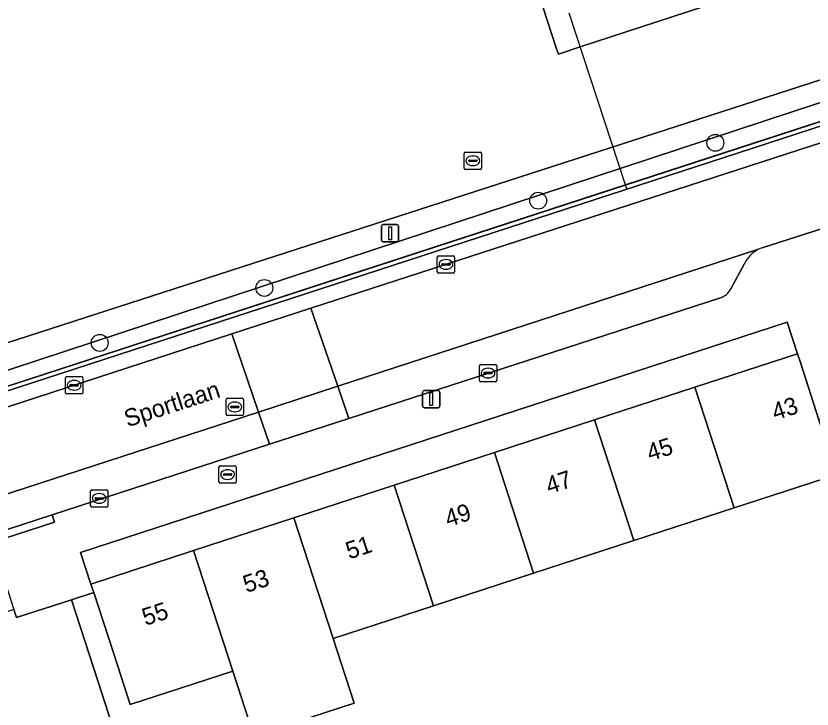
# Model space of a CAD drawing. Extents: x 158086 to 159499, y 382904 to 383981.
# Drawn here: x 159301.76 to 159347.82, y 383002.07 to 383042.18 of the extents above; entities that cross this region are included whole.
import ezdxf

# ---------------------------------------------------------------- set-up
doc = ezdxf.new("R2010")
doc.units = 0
for name, color, linetype in [('IMGEO_Boom', 7, 'Continuous'), ('IMGEO_Brandkraan', 7, 'Continuous'), ('IMGEO_Erf', 7, 'Continuous'), ('IMGEO_Groenvoorziening', 7, 'Continuous'), ('IMGEO_Haag', 7, 'Continuous'), ('IMGEO_Hek', 7, 'Continuous'), ('IMGEO_Kolk', 7, 'Continuous'), ('IMGEO_Lichtmast', 7, 'Continuous'), ('IMGEO_Openbare_ruimte_label', 7, 'Continuous'), ('IMGEO_Pand', 7, 'Continuous'), ('IMGEO_Pand_nummerreeks', 7, 'Continuous'), ('IMGEO_Parkeervlak_open', 7, 'Continuous'), ('IMGEO_Rijbaan_lokaal_open', 7, 'Continuous'), ('IMGEO_Rioolput', 7, 'Continuous'), ('IMGEO_Voetpad_open', 7, 'Continuous'), ('IMGEO_Waterleidingput', 7, 'Continuous')]:
    doc.layers.add(name, color=color, linetype=linetype)

msp = doc.modelspace()

# ---------------------------------------------------------------- linework, layer by layer
at = {"layer": 'IMGEO_Boom'}
for centre in [(159342.229, 383034.835), (159331.975, 383031.489), (159316.135, 383026.437), (159306.61, 383023.257)]:
    msp.add_circle(centre, 0.489, dxfattribs=at)
at = {"layer": 'IMGEO_Brandkraan'}
for p, q in [((159313.585, 383016.141), (159314.437, 383016.141)), ((159313.51, 383015.215), (159313.51, 383016.067)), ((159313.812, 383015.684), (159314.21, 383015.684)), ((159313.998, 383015.921), (159314.023, 383015.921)), ((159314.511, 383016.067), (159314.511, 383015.215)), ((159313.769, 383015.635), (159313.769, 383015.647)), ((159314.207, 383015.598), (159313.809, 383015.598)), ((159314.021, 383015.361), (159313.996, 383015.361)), ((159314.253, 383015.647), (159314.253, 383015.635)), ((159314.437, 383015.141), (159313.585, 383015.141))]:
    msp.add_line(p, q, dxfattribs=at)
for points in [[(159313.585, 383016.141), (159314.437, 383016.141)], [(159313.51, 383015.215), (159313.51, 383016.067)], [(159314.511, 383016.067), (159314.511, 383015.215)], [(159314.437, 383015.141), (159313.585, 383015.141)]]:
    msp.add_lwpolyline(points, dxfattribs=at)
for centre, radius, start, end in [((159313.587, 383016.065), 0.0765, 91.552, 178.448), ((159313.587, 383016.065), 0.0765, 91.552, 178.448), ((159314.435, 383016.065), 0.0765, 1.552, 88.448), ((159314.435, 383016.065), 0.0765, 1.552, 88.448), ((159313.809, 383015.644), 0.0403, 85.8775, 175.7526), ((159314.214, 383015.646), 0.0386, 1.7309, 96.639), ((159313.587, 383015.217), 0.0765, 181.552, 268.448), ((159313.587, 383015.217), 0.0765, 181.552, 268.448), ((159313.806, 383015.634), 0.0366, 178.938, 274.7102), ((159314.21, 383015.641), 0.043, 264.8664, 352.4533), ((159314.435, 383015.217), 0.0765, 271.552, 358.448), ((159314.435, 383015.217), 0.0765, 271.552, 358.448)]:
    msp.add_arc(centre, radius, start, end, dxfattribs=at)
for centre, major_axis, ratio, start_param, end_param in [((159313.997, 383015.641), (-0.387, 0.002), 0.722429, 4.712389, 7.853982), ((159314.022, 383015.641), (-0.39, 0.002), 0.717154, 1.570796, 4.712389)]:
    msp.add_ellipse(centre, major_axis=major_axis, ratio=ratio, start_param=start_param, end_param=end_param, dxfattribs=at)
at = {"layer": 'IMGEO_Erf'}
msp.add_lwpolyline([(159341.04, 383020.694), (159346.978, 383022.63), (159346.378, 383024.461), (159305.506, 383011.139), (159306.105, 383009.303), (159312.042, 383011.239), (159317.842, 383013.13), (159323.642, 383015.021), (159329.441, 383016.912), (159335.24, 383018.803)], close=True, dxfattribs=at)
msp.add_lwpolyline([(159349.255, 383015.652), (159343.315, 383013.715), (159337.515, 383011.824), (159331.716, 383009.933), (159325.917, 383008.042), (159320.117, 383006.151), (159321.332, 383002.417), (159315.53, 383000.529), (159314.316, 383004.26), (159308.38, 383002.325), (159307.655, 383004.549), (159306.264, 383008.814), (159304.972, 383008.394), (159306.518, 383003.64), (159307.702, 383000), (159308.374, 382997.933), (159305.207, 382996.903), (159304.746, 382998.32), (159304.009, 382998.08), (159304.799, 382995.656), (159299.588, 382993.958)], dxfattribs=at)
at = {"layer": 'IMGEO_Groenvoorziening'}
for points in [[(159394.591, 383061.6), (159382.08, 383100.028), (159376.442, 383117.825), (159376.239, 383117.76), (159377.099, 383115.09), (159382.015, 383099.425), (159394.354, 383061.521), (159394.742, 383059.92), (159394.852, 383058.864), (159394.851, 383057.802), (159394.74, 383056.747), (159394.518, 383055.708), (159394.189, 383054.699), (159393.757, 383053.729), (159392.761, 383052.242), (159392.064, 383051.469), (159391.291, 383050.772), (159390.448, 383050.16), (159389.547, 383049.64), (159388.596, 383049.216), (159285.231, 383015.529), (159284.949, 383016.331), (159234.68, 383000)], [(159346.12, 383044.24), (159337.011, 383041.245), (159334.414, 383040.391), (159333.144, 383039.973), (159333.023, 383040.342), (159314.767, 383096.483)], [(159262.51, 383080.083), (159284.422, 383017.829), (159391.668, 383052.529)], [(159390.174, 383050.984), (159291.731, 383018.535), (159284.949, 383016.331), (159285.231, 383015.529), (159388.596, 383049.216)], [(159238.374, 383000), (159388.686, 383048.983)]]:
    msp.add_lwpolyline(points, dxfattribs=at)
msp.add_lwpolyline([(159284.422, 383017.829), (159284.949, 383016.331), (159291.731, 383018.535), (159390.174, 383050.984), (159391.668, 383052.529)], close=True, dxfattribs=at)
at = {"layer": 'IMGEO_Haag'}
for points in [[(159394.591, 383061.6), (159382.08, 383100.028), (159376.442, 383117.825), (159376.239, 383117.76), (159377.099, 383115.09), (159382.015, 383099.425), (159394.354, 383061.521), (159394.742, 383059.92), (159394.852, 383058.864), (159394.851, 383057.802), (159394.74, 383056.747), (159394.518, 383055.708), (159394.189, 383054.699), (159393.757, 383053.729), (159392.761, 383052.242), (159392.064, 383051.469), (159391.291, 383050.772), (159390.448, 383050.16), (159389.547, 383049.64), (159388.596, 383049.216), (159285.231, 383015.529), (159284.949, 383016.331), (159234.68, 383000)], [(159390.174, 383050.984), (159291.731, 383018.535), (159284.949, 383016.331), (159285.231, 383015.529), (159388.596, 383049.216)], [(159238.374, 383000), (159388.686, 383048.983)]]:
    msp.add_lwpolyline(points, dxfattribs=at)
at = {"layer": 'IMGEO_Hek'}
for points in [[(159377.099, 383115.09), (159382.015, 383099.425), (159394.354, 383061.521), (159394.742, 383059.92), (159394.852, 383058.864), (159394.851, 383057.802), (159394.74, 383056.747), (159394.518, 383055.708), (159394.189, 383054.699), (159393.757, 383053.729), (159392.761, 383052.242), (159392.064, 383051.469), (159391.291, 383050.772), (159390.448, 383050.16), (159389.547, 383049.64), (159388.596, 383049.216), (159337.033, 383032.412), (159285.231, 383015.529)], [(159337.111, 383032.176), (159337.033, 383032.412), (159333.777, 383042.332)]]:
    msp.add_lwpolyline(points, dxfattribs=at)
at = {"layer": 'IMGEO_Kolk'}
for p, q in [((159326.142, 383027.374), (159326.142, 383028.226)), ((159326.217, 383028.3), (159327.069, 383028.3)), ((159327.143, 383028.226), (159327.143, 383027.374)), ((159326.401, 383027.794), (159326.401, 383027.806)), ((159326.839, 383027.757), (159326.441, 383027.757)), ((159326.444, 383027.843), (159326.842, 383027.843)), ((159326.63, 383028.08), (159326.655, 383028.08)), ((159326.885, 383027.806), (159326.885, 383027.794)), ((159327.069, 383027.3), (159326.217, 383027.3)), ((159326.653, 383027.52), (159326.628, 383027.52)), ((159328.576, 383021.087), (159328.576, 383021.939)), ((159328.651, 383022.013), (159329.503, 383022.013)), ((159329.064, 383021.793), (159329.089, 383021.793)), ((159329.577, 383021.939), (159329.577, 383021.087)), ((159304.627, 383020.379), (159304.627, 383021.231)), ((159304.702, 383021.305), (159305.554, 383021.305)), ((159305.628, 383021.231), (159305.628, 383020.379)), ((159328.835, 383021.507), (159328.835, 383021.519)), ((159329.273, 383021.47), (159328.875, 383021.47)), ((159328.878, 383021.556), (159329.276, 383021.556)), ((159329.087, 383021.233), (159329.062, 383021.233)), ((159329.319, 383021.519), (159329.319, 383021.507)), ((159304.886, 383020.799), (159304.886, 383020.811)), ((159305.324, 383020.762), (159304.926, 383020.762)), ((159304.929, 383020.848), (159305.327, 383020.848)), ((159305.115, 383021.085), (159305.14, 383021.085)), ((159305.37, 383020.811), (159305.37, 383020.799)), ((159329.503, 383021.013), (159328.651, 383021.013)), ((159305.554, 383020.305), (159304.702, 383020.305)), ((159305.138, 383020.525), (159305.113, 383020.525)), ((159306.159, 383014.758), (159307.011, 383014.758)), ((159306.084, 383013.832), (159306.084, 383014.684)), ((159306.386, 383014.301), (159306.784, 383014.301)), ((159306.572, 383014.538), (159306.597, 383014.538)), ((159307.085, 383014.684), (159307.085, 383013.832)), ((159306.343, 383014.252), (159306.343, 383014.264)), ((159306.781, 383014.215), (159306.383, 383014.215)), ((159306.595, 383013.978), (159306.57, 383013.978)), ((159306.827, 383014.264), (159306.827, 383014.252)), ((159307.011, 383013.758), (159306.159, 383013.758))]:
    msp.add_line(p, q, dxfattribs=at)
for points in [[(159326.142, 383027.374), (159326.142, 383028.226)], [(159326.217, 383028.3), (159327.069, 383028.3)], [(159327.143, 383028.226), (159327.143, 383027.374)], [(159327.069, 383027.3), (159326.217, 383027.3)], [(159328.576, 383021.087), (159328.576, 383021.939)], [(159328.651, 383022.013), (159329.503, 383022.013)], [(159329.577, 383021.939), (159329.577, 383021.087)], [(159304.627, 383020.379), (159304.627, 383021.231)], [(159304.702, 383021.305), (159305.554, 383021.305)], [(159305.628, 383021.231), (159305.628, 383020.379)], [(159329.503, 383021.013), (159328.651, 383021.013)], [(159305.554, 383020.305), (159304.702, 383020.305)], [(159306.159, 383014.758), (159307.011, 383014.758)], [(159306.084, 383013.832), (159306.084, 383014.684)], [(159307.085, 383014.684), (159307.085, 383013.832)], [(159307.011, 383013.758), (159306.159, 383013.758)]]:
    msp.add_lwpolyline(points, dxfattribs=at)
for centre, radius, start, end in [((159326.219, 383028.224), 0.0765, 91.552, 178.448), ((159326.219, 383028.224), 0.0765, 91.552, 178.448), ((159327.067, 383028.224), 0.0765, 1.552, 88.448), ((159327.067, 383028.224), 0.0765, 1.552, 88.448), ((159326.441, 383027.803), 0.0403, 85.8775, 175.7526), ((159326.438, 383027.793), 0.0366, 178.938, 274.7102), ((159326.842, 383027.8), 0.043, 264.8664, 352.4533), ((159326.846, 383027.805), 0.0386, 1.7309, 96.639), ((159326.219, 383027.376), 0.0765, 181.552, 268.448), ((159326.219, 383027.376), 0.0765, 181.552, 268.448), ((159327.067, 383027.376), 0.0765, 271.552, 358.448), ((159327.067, 383027.376), 0.0765, 271.552, 358.448), ((159328.653, 383021.937), 0.0765, 91.552, 178.448), ((159328.653, 383021.937), 0.0765, 91.552, 178.448), ((159329.501, 383021.937), 0.0765, 1.552, 88.448), ((159329.501, 383021.937), 0.0765, 1.552, 88.448), ((159304.704, 383021.229), 0.0765, 91.552, 178.448), ((159304.704, 383021.229), 0.0765, 91.552, 178.448), ((159305.552, 383021.229), 0.0765, 1.552, 88.448), ((159305.552, 383021.229), 0.0765, 1.552, 88.448), ((159328.875, 383021.516), 0.0403, 85.8775, 175.7526), ((159328.872, 383021.506), 0.0366, 178.938, 274.7102), ((159329.276, 383021.513), 0.043, 264.8664, 352.4533), ((159329.28, 383021.518), 0.0386, 1.7309, 96.639), ((159304.926, 383020.808), 0.0403, 85.8775, 175.7526), ((159304.923, 383020.798), 0.0366, 178.938, 274.7102), ((159305.327, 383020.805), 0.043, 264.8664, 352.4533), ((159305.331, 383020.81), 0.0386, 1.7309, 96.639), ((159328.653, 383021.089), 0.0765, 181.552, 268.448), ((159328.653, 383021.089), 0.0765, 181.552, 268.448), ((159329.501, 383021.089), 0.0765, 271.552, 358.448), ((159329.501, 383021.089), 0.0765, 271.552, 358.448), ((159304.704, 383020.381), 0.0765, 181.552, 268.448), ((159304.704, 383020.381), 0.0765, 181.552, 268.448), ((159305.552, 383020.381), 0.0765, 271.552, 358.448), ((159305.552, 383020.381), 0.0765, 271.552, 358.448), ((159306.161, 383014.682), 0.0765, 91.552, 178.448), ((159306.161, 383014.682), 0.0765, 91.552, 178.448), ((159307.009, 383014.682), 0.0765, 1.552, 88.448), ((159307.009, 383014.682), 0.0765, 1.552, 88.448), ((159306.383, 383014.261), 0.0403, 85.8775, 175.7526), ((159306.788, 383014.263), 0.0386, 1.7309, 96.639), ((159306.161, 383013.834), 0.0765, 181.552, 268.448), ((159306.161, 383013.834), 0.0765, 181.552, 268.448), ((159306.38, 383014.251), 0.0366, 178.938, 274.7102), ((159306.784, 383014.258), 0.043, 264.8664, 352.4533), ((159307.009, 383013.834), 0.0765, 271.552, 358.448), ((159307.009, 383013.834), 0.0765, 271.552, 358.448)]:
    msp.add_arc(centre, radius, start, end, dxfattribs=at)
for centre, major_axis, ratio, start_param, end_param in [((159326.629, 383027.8), (-0.387, 0.002), 0.722429, 4.712389, 7.853982), ((159326.654, 383027.8), (-0.39, 0.002), 0.717154, 1.570796, 4.712389), ((159329.063, 383021.513), (-0.387, 0.002), 0.722429, 4.712389, 7.853982), ((159329.088, 383021.513), (-0.39, 0.002), 0.717154, 1.570796, 4.712389), ((159305.114, 383020.805), (-0.387, 0.002), 0.722429, 4.712389, 7.853982), ((159305.139, 383020.805), (-0.39, 0.002), 0.717154, 1.570796, 4.712389), ((159306.571, 383014.258), (-0.387, 0.002), 0.722429, 4.712389, 7.853982), ((159306.596, 383014.258), (-0.39, 0.002), 0.717154, 1.570796, 4.712389)]:
    msp.add_ellipse(centre, major_axis=major_axis, ratio=ratio, start_param=start_param, end_param=end_param, dxfattribs=at)
at = {"layer": 'IMGEO_Lichtmast'}
for p, q in [((159322.912, 383029.208), (159322.912, 383030.008)), ((159322.912, 383030.008), (159322.912, 383029.208)), ((159323.012, 383030.108), (159323.802, 383030.108)), ((159323.802, 383030.108), (159323.012, 383030.108)), ((159323.902, 383030.008), (159323.902, 383029.208)), ((159323.902, 383029.208), (159323.902, 383030.008)), ((159323.802, 383029.108), (159323.012, 383029.108)), ((159323.012, 383029.108), (159323.802, 383029.108)), ((159325.294, 383019.605), (159325.294, 383020.405)), ((159325.294, 383020.405), (159325.294, 383019.605)), ((159325.394, 383020.505), (159326.184, 383020.505)), ((159326.184, 383020.505), (159325.394, 383020.505)), ((159326.284, 383020.405), (159326.284, 383019.605)), ((159326.284, 383019.605), (159326.284, 383020.405)), ((159326.184, 383019.505), (159325.394, 383019.505)), ((159325.394, 383019.505), (159326.184, 383019.505))]:
    msp.add_line(p, q, dxfattribs=at)
for points in [[(159323.332, 383029.983), (159323.482, 383029.983), (159323.482, 383029.233), (159323.332, 383029.233), (159323.332, 383029.983)], [(159325.714, 383020.38), (159325.864, 383020.38), (159325.864, 383019.63), (159325.714, 383019.63), (159325.714, 383020.38)]]:
    msp.add_lwpolyline(points, dxfattribs=at)
for centre, start, end in [((159323.012, 383030.008), 90, 180), ((159323.012, 383030.008), 90, 180), ((159323.802, 383030.008), 0, 90), ((159323.802, 383030.008), 360, 90), ((159323.012, 383029.208), 180, 270), ((159323.012, 383029.208), 180, 270), ((159323.802, 383029.208), 270, 0), ((159323.802, 383029.208), 270, 0), ((159325.394, 383020.405), 90, 180), ((159325.394, 383020.405), 90, 180), ((159326.184, 383020.405), 0, 90), ((159326.184, 383020.405), 360, 90), ((159325.394, 383019.605), 180, 270), ((159325.394, 383019.605), 180, 270), ((159326.184, 383019.605), 270, 0), ((159326.184, 383019.605), 270, 0)]:
    msp.add_arc(centre, 0.1, start, end, dxfattribs=at)
at = {"layer": 'IMGEO_Pand'}
for points in [[(159348.223, 383018.815), (159347.146, 383022.117), (159346.978, 383022.63), (159341.04, 383020.694), (159343.315, 383013.715), (159349.255, 383015.652)], [(159341.04, 383020.694), (159335.24, 383018.803), (159337.515, 383011.824), (159343.315, 383013.715)], [(159329.441, 383016.912), (159331.716, 383009.933), (159337.515, 383011.824), (159335.24, 383018.803)], [(159329.441, 383016.912), (159323.642, 383015.021), (159325.917, 383008.042), (159331.716, 383009.933)], [(159317.842, 383013.13), (159320.117, 383006.151), (159325.917, 383008.042), (159323.642, 383015.021)], [(159317.842, 383013.13), (159312.042, 383011.239), (159314.316, 383004.26), (159315.53, 383000.529), (159321.332, 383002.417), (159320.117, 383006.151)], [(159312.042, 383011.239), (159306.105, 383009.303), (159306.264, 383008.814), (159307.655, 383004.549), (159308.38, 383002.325), (159314.316, 383004.26)], [(159295.698, 383005.9), (159297.619, 383000), (159297.964, 382998.943), (159299.588, 382993.958), (159304.799, 382995.656), (159304.009, 382998.08), (159304.746, 382998.32), (159305.207, 382996.903), (159308.374, 382997.933), (159307.702, 383000), (159306.518, 383003.64), (159304.972, 383008.394), (159301.805, 383007.364), (159301.65, 383007.839)]]:
    msp.add_lwpolyline(points, close=True, dxfattribs=at)
at = {"layer": 'IMGEO_Parkeervlak_open'}
for points in [[(159344.731, 383028.678), (159320.388, 383020.749), (159321.028, 383018.886), (159342.52, 383025.873)], [(159343.124, 383026.382), (159343.895, 383027.819)]]:
    msp.add_lwpolyline(points, dxfattribs=at)
for points in [[(159321.028, 383018.886), (159320.388, 383020.749), (159315.79, 383019.254), (159316.424, 383017.39)], [(159300.225, 383012.124), (159303.854, 383013.303), (159316.424, 383017.39), (159315.79, 383019.254), (159270.641, 383004.568), (159271.253, 383002.704), (159299.088, 383011.754)]]:
    msp.add_lwpolyline(points, close=True, dxfattribs=at)
for centre, radius, start, end in [((159345.529, 383027.065), 1.799, 116.3222, 155.2326), ((159342.189, 383026.878), 1.058, 288.2068, 332.0359)]:
    msp.add_arc(centre, radius, start, end, dxfattribs=at)
at = {"layer": 'IMGEO_Rijbaan_lokaal_open'}
for points in [[(159392.011, 383049.031), (159388.987, 383048.048), (159362.19, 383039.334), (159357.609, 383037.846), (159318.834, 383025.268), (159320.388, 383020.749), (159344.731, 383028.678)], [(159344.931, 383028.763), (159348.487, 383029.908), (159352.587, 383031.228), (159361.766, 383034.2), (159364.581, 383035.112), (159373.781, 383038.118), (159377.578, 383039.358), (159388.082, 383042.789), (159388.388, 383042.889), (159390.481, 383043.56), (159390.777, 383043.641), (159401.403, 383046.995)]]:
    msp.add_lwpolyline(points, dxfattribs=at)
for points in [[(159314.249, 383023.78), (159315.79, 383019.254), (159320.388, 383020.749), (159318.834, 383025.268)], [(159269.156, 383009.09), (159270.641, 383004.568), (159315.79, 383019.254), (159314.249, 383023.78)]]:
    msp.add_lwpolyline(points, close=True, dxfattribs=at)
msp.add_arc((159345.469, 383027.218), 1.636, 109.2172, 116.8338, dxfattribs=at)
at = {"layer": 'IMGEO_Rioolput'}
for p, q in [((159313.925, 383019.126), (159313.925, 383019.978)), ((159314, 383020.052), (159314.852, 383020.052)), ((159314.413, 383019.832), (159314.438, 383019.832)), ((159314.926, 383019.978), (159314.926, 383019.126)), ((159314.184, 383019.546), (159314.184, 383019.558)), ((159314.622, 383019.509), (159314.224, 383019.509)), ((159314.227, 383019.595), (159314.625, 383019.595)), ((159314.668, 383019.558), (159314.668, 383019.546)), ((159314.852, 383019.052), (159314, 383019.052)), ((159314.436, 383019.272), (159314.411, 383019.272))]:
    msp.add_line(p, q, dxfattribs=at)
for points in [[(159313.925, 383019.126), (159313.925, 383019.978)], [(159314, 383020.052), (159314.852, 383020.052)], [(159314.926, 383019.978), (159314.926, 383019.126)], [(159314.852, 383019.052), (159314, 383019.052)]]:
    msp.add_lwpolyline(points, dxfattribs=at)
for centre, radius, start, end in [((159314.002, 383019.976), 0.0765, 91.552, 178.448), ((159314.002, 383019.976), 0.0765, 91.552, 178.448), ((159314.85, 383019.976), 0.0765, 1.552, 88.448), ((159314.85, 383019.976), 0.0765, 1.552, 88.448), ((159314.224, 383019.555), 0.0403, 85.8775, 175.7526), ((159314.221, 383019.545), 0.0366, 178.938, 274.7102), ((159314.625, 383019.552), 0.043, 264.8664, 352.4533), ((159314.629, 383019.557), 0.0386, 1.7309, 96.639), ((159314.002, 383019.128), 0.0765, 181.552, 268.448), ((159314.002, 383019.128), 0.0765, 181.552, 268.448), ((159314.85, 383019.128), 0.0765, 271.552, 358.448), ((159314.85, 383019.128), 0.0765, 271.552, 358.448)]:
    msp.add_arc(centre, radius, start, end, dxfattribs=at)
for centre, major_axis, ratio, start_param, end_param in [((159314.412, 383019.552), (-0.387, 0.002), 0.722429, 4.712389, 7.853982), ((159314.437, 383019.552), (-0.39, 0.002), 0.717154, 1.570796, 4.712389)]:
    msp.add_ellipse(centre, major_axis=major_axis, ratio=ratio, start_param=start_param, end_param=end_param, dxfattribs=at)
at = {"layer": 'IMGEO_Voetpad_open'}
for points in [[(159329.367, 383096.375), (159327.945, 383100.704), (159327.772, 383100.649), (159322.046, 383098.83), (159318.351, 383097.627), (159315.869, 383096.835), (159314.767, 383096.483), (159333.023, 383040.342), (159333.144, 383039.973), (159334.414, 383040.391), (159337.011, 383041.245), (159346.12, 383044.24), (159346.333, 383044.714)], [(159303.991, 383012.876), (159303.854, 383013.303), (159300.225, 383012.124), (159300.359, 383011.705)]]:
    msp.add_lwpolyline(points, close=True, dxfattribs=at)
for points in [[(159388.686, 383048.983), (159238.374, 383000), (159184.451, 382982.428), (159167.065, 382976.763), (159165.938, 382970.978), (159172.213, 382969.774), (159171.839, 382967.86), (159172.143, 382967.796), (159172.623, 382968.032), (159172.869, 382967.988), (159177.026, 382967.241), (159177.897, 382967.084), (159177.989, 382967.543), (159178.326, 382968.994)], [(159186.044, 382982.046), (159219.388, 382992.93), (159223.99, 382994.494), (159264.544, 383007.576), (159269.156, 383009.09), (159314.249, 383023.78), (159318.834, 383025.268), (159357.609, 383037.846), (159362.19, 383039.334), (159388.987, 383048.048), (159392.011, 383049.031)], [(159301.039, 383009.71), (159301.65, 383007.839), (159301.805, 383007.364), (159304.972, 383008.394), (159306.264, 383008.814), (159306.105, 383009.303), (159305.506, 383011.139), (159346.378, 383024.461), (159346.978, 383022.63), (159347.146, 383022.117), (159348.223, 383018.815), (159350.38, 383019.518), (159349.879, 383021.061), (159380.323, 383030.961), (159390.811, 383034.377), (159409.27, 383040.437), (159408.385, 383042.674), (159390.043, 383036.688), (159388.082, 383042.789), (159377.578, 383039.358), (159379.576, 383033.227), (159350.459, 383023.804), (159348.487, 383029.908), (159344.931, 383028.763)], [(159343.895, 383027.819), (159343.124, 383026.382)], [(159342.52, 383025.873), (159321.028, 383018.886), (159316.424, 383017.39), (159303.854, 383013.303), (159303.991, 383012.876), (159300.359, 383011.705), (159300.225, 383012.124), (159299.088, 383011.754), (159271.253, 383002.704), (159266.666, 383001.213), (159258.488, 382998.554), (159258.621, 382998.146), (159255.047, 382996.979), (159254.892, 382997.454), (159226.05, 382988.067), (159221.463, 382986.578), (159193.837, 382977.61)]]:
    msp.add_lwpolyline(points, dxfattribs=at)
for centre, radius, start, end in [((159345.529, 383027.065), 1.799, 116.3222, 155.2326), ((159345.469, 383027.218), 1.636, 109.2172, 116.8338), ((159342.189, 383026.878), 1.058, 288.2068, 332.0359)]:
    msp.add_arc(centre, radius, start, end, dxfattribs=at)
at = {"layer": 'IMGEO_Waterleidingput'}
for p, q in [((159327.698, 383033.374), (159327.698, 383034.226)), ((159327.773, 383034.3), (159328.625, 383034.3)), ((159328.186, 383034.08), (159328.211, 383034.08)), ((159328.699, 383034.226), (159328.699, 383033.374)), ((159327.957, 383033.794), (159327.957, 383033.806)), ((159328.395, 383033.757), (159327.997, 383033.757)), ((159328, 383033.843), (159328.398, 383033.843)), ((159328.441, 383033.806), (159328.441, 383033.794)), ((159328.625, 383033.3), (159327.773, 383033.3)), ((159328.209, 383033.52), (159328.184, 383033.52))]:
    msp.add_line(p, q, dxfattribs=at)
for points in [[(159327.698, 383033.374), (159327.698, 383034.226)], [(159327.773, 383034.3), (159328.625, 383034.3)], [(159328.699, 383034.226), (159328.699, 383033.374)], [(159328.625, 383033.3), (159327.773, 383033.3)]]:
    msp.add_lwpolyline(points, dxfattribs=at)
for centre, radius, start, end in [((159327.775, 383034.224), 0.0765, 91.552, 178.448), ((159327.775, 383034.224), 0.0765, 91.552, 178.448), ((159328.623, 383034.224), 0.0765, 1.552, 88.448), ((159328.623, 383034.224), 0.0765, 1.552, 88.448), ((159327.997, 383033.803), 0.0403, 85.8775, 175.7526), ((159327.994, 383033.793), 0.0366, 178.938, 274.7102), ((159328.398, 383033.8), 0.043, 264.8664, 352.4533), ((159328.402, 383033.805), 0.0386, 1.7309, 96.639), ((159327.775, 383033.376), 0.0765, 181.552, 268.448), ((159327.775, 383033.376), 0.0765, 181.552, 268.448), ((159328.623, 383033.376), 0.0765, 271.552, 358.448), ((159328.623, 383033.376), 0.0765, 271.552, 358.448)]:
    msp.add_arc(centre, radius, start, end, dxfattribs=at)
for centre, major_axis, ratio, start_param, end_param in [((159328.185, 383033.8), (-0.387, 0.002), 0.722429, 4.712389, 7.853982), ((159328.21, 383033.8), (-0.39, 0.002), 0.717154, 1.570796, 4.712389)]:
    msp.add_ellipse(centre, major_axis=major_axis, ratio=ratio, start_param=start_param, end_param=end_param, dxfattribs=at)

# ---------------------------------------------------------------- texts
at = {"layer": 'IMGEO_Openbare_ruimte_label'}
msp.add_text('Sportlaan', height=1, rotation=18.0001, dxfattribs=at).set_placement((159308.219, 383018.37))
at = {"layer": 'IMGEO_Pand_nummerreeks'}
for s, rotation, p in [('43', 18.0596, (159345.69, 383018.761)), ('45', 18.0596, (159338.45, 383016.4)), ('47', 18.059, (159332.611, 383014.496)), ('49', 18.059, (159326.772, 383012.592)), ('51', 18.059, (159321.041, 383010.724)), ('53', 18.0596, (159315.094, 383008.785)), ('55', 18.0596, (159309.255, 383006.881))]:
    msp.add_text(s, height=1, rotation=rotation, dxfattribs=at).set_placement(p)

doc.saveas('drawing.dxf')
